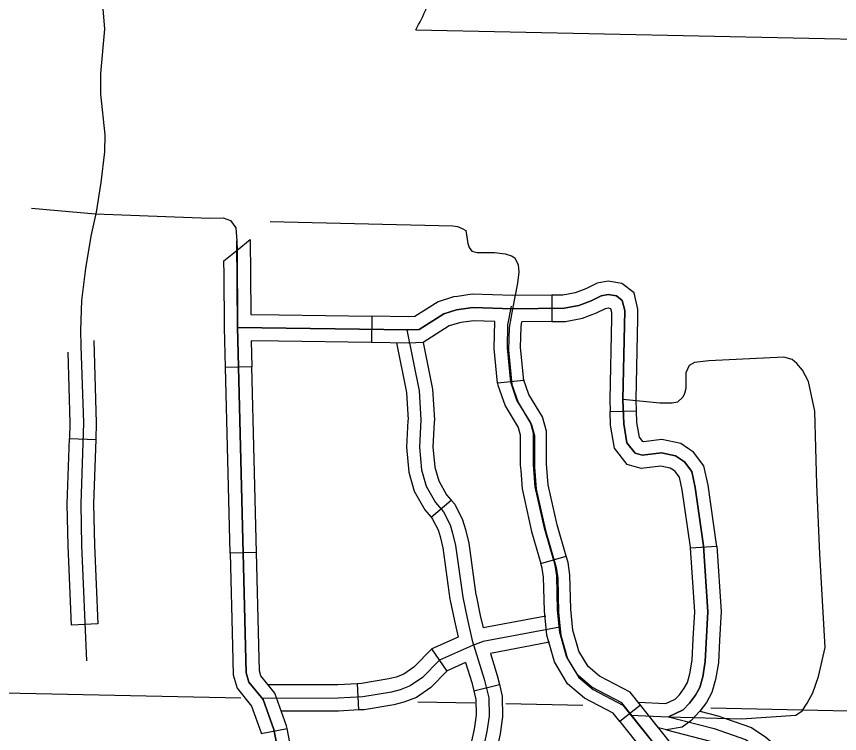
# Model space of a CAD drawing. Extents: x 1212896 to 1368412, y 378476 to 478763.
# Drawn here: x 1299837 to 1304522, y 406058 to 410139 of the extents above; entities that cross this region are included whole.
import ezdxf

# ---------------------------------------------------------------- set-up
doc = ezdxf.new("R2010")
doc.units = 0
for name, color, linetype in [('Level 10', 7, 'Continuous'), ('Level 31', 7, 'Continuous'), ('Level 32', 7, 'Continuous'), ('Level 4', 7, 'Continuous'), ('Level 45', 7, 'Continuous')]:
    doc.layers.add(name, color=color, linetype=linetype)

msp = doc.modelspace()

# ---------------------------------------------------------------- linework, layer by layer
at = {"layer": 'Level 10'}
msp.add_lwpolyline([(1302110.4, 410062), (1305868.6, 409983.7), (1306341.2, 409978.7), (1309200.8, 409907.7), (1309365.2, 409880.1), (1309456.2, 409836), (1309566.8, 409735.6), (1309741.9, 409530.1), (1309847.7, 409389.6), (1309932.7, 409245.8), (1310202.7, 408629.4), (1310285.7, 408547.5), (1310378.3, 408529.9), (1310627.8, 408516.7), (1310884.1, 408523.5), (1311058, 408514.5), (1311465.6, 408513.9), (1312198.5, 408472.3)], dxfattribs=at)
msp.add_arc((1298594.4, 411877.1), 3956.9, 332.6953, 336.6626, dxfattribs=at)
at = {"layer": 'Level 31'}
for p, q in [((1302883.3, 408552.5), (1302884.4, 408402.5)), ((1301859.2, 408433.3), (1301857, 408283.4)), ((1301176.2, 408144.9), (1301026.3, 408141.2)), ((1302724.2, 408067.3), (1302574.9, 408052.8)), ((1303216.2, 407890.8), (1303366.2, 407895.4)), ((1300138, 407736.9), (1300287.9, 407731.9)), ((1303673.1, 407114.9), (1303822.8, 407125)), ((1301202.5, 407089.2), (1301052.6, 407085.5)), ((1302821.8, 407026.5), (1302965.9, 407068.2)), ((1300300.1, 406682.1), (1300150.2, 406675.8)), ((1301215.7, 406561.4), (1301215.7, 406561.4)), ((1303388.2, 406220.6), (1303270.8, 406127.2)), ((1303491.4, 406091), (1303375.7, 406236.3)), ((1303270.8, 406127.2), (1303270.8, 406127.2)), ((1301229.6, 406058.5), (1301376.8, 406087.2))]:
    msp.add_line(p, q, dxfattribs=at)
for points in [[(1300323.5, 410227.5), (1300338.1, 410067.1), (1300315.8, 409813.4), (1300315, 409697.2), (1300339.3, 409466), (1300337.3, 409368.7), (1300317.6, 409194.6), (1300289.9, 409025.5), (1300259.4, 408888.9), (1300230.3, 408705.3), (1300206.3, 408521.6), (1300201, 408354.2), (1300203.9, 408262.1)], [(1299922.6, 409047.6), (1300286, 409016.5), (1300936.6, 408991.4), (1301012.6, 408991.9), (1301055.4, 408977.7), (1301085.7, 408935.1), (1301091.5, 408861.8), (1301092, 408808)], [(1301017.5, 408748.8), (1301092, 408808), (1301166.5, 408870.1)], [(1302138.2, 404438.2), (1302214.7, 404471.1), (1302300.7, 404549.2), (1302329.1, 404594.6), (1302348.6, 404638.9), (1302358, 404699.1), (1302353.7, 404729.1), (1302339.4, 404765), (1302281.5, 404830), (1302135.9, 404958.2), (1302052.4, 405025.4), (1301979.1, 405072.8), (1301745.8, 405258.6), (1301601.9, 405381.3), (1301522.4, 405453.6), (1301424.4, 405578.8), (1301393.6, 405656.6), (1301352, 405822.5), (1301301.5, 406081.5), (1301240.1, 406251.6), (1301160.1, 406351.5), (1301144.6, 406403.5), (1301095.6, 408370.9), (1301091.5, 408861.8)], [(1301166.5, 408870.1), (1301168.1, 408671.6)], [(1301018.1, 408670.3), (1301017.5, 408748.8)], [(1301026.3, 408141.2), (1301020.6, 408369.6), (1301018.1, 408670.3)], [(1301168.1, 408671.6), (1301170, 408443.4)], [(1303373.1, 408419.5), (1303374.1, 408472.7), (1303352.4, 408565.7), (1303282.9, 408619.5), (1303203.9, 408631.9), (1303142.1, 408621.6), (1303077.6, 408589.5), (1303017.7, 408566.4), (1302946.4, 408553), (1302883.3, 408552.5)], [(1303299, 408464.7), (1303285.4, 408522.7), (1303252.2, 408548.4), (1303204.3, 408555.9), (1303165.4, 408549.5), (1303107.9, 408520.8), (1303038.3, 408494), (1302953.7, 408478.1), (1302660.5, 408475.9), (1302434, 408482.5), (1302341.4, 408469.5), (1302268.8, 408446.6), (1302128.1, 408357.9), (1302067.2, 408355.3), (1301095.6, 408369.5)], [(1302883.3, 408552.5), (1302661.3, 408550.9), (1302429.8, 408557.6), (1302346.3, 408545.9)], [(1302346.3, 408545.9), (1302324.8, 408542.9), (1302237, 408515.3), (1302104.9, 408432), (1302066.1, 408430.3), (1301859.2, 408433.3)], [(1303518.4, 405936.7), (1303281.9, 406233.7), (1303112.5, 406322.1), (1303032, 406390.4), (1302968, 406497.4), (1302928.7, 406632.7), (1302916.5, 406760.9), (1302912.5, 406955.2), (1302902.9, 407016.2), (1302841.9, 407227), (1302789.6, 407461.9), (1302779.3, 407588), (1302779.5, 407768.4), (1302761.9, 407829.3), (1302685.8, 407955.8), (1302649.8, 408057.6), (1302630.9, 408252.8), (1302634.5, 408383.1), (1302654.4, 408489.5)], [(1302884.4, 408402.5), (1302961, 408403.1), (1303058.9, 408421.6), (1303138.2, 408452.1), (1303188.8, 408477.3), (1303204.6, 408479.9), (1303218.9, 408477.7), (1303223.8, 408456.8), (1303223.1, 408422.4)], [(1303548, 406153.8), (1303631.4, 406192.7), (1303667.9, 406231.2), (1303701.4, 406276.7), (1303725.9, 406320), (1303743.2, 406381.3), (1303757.3, 406468.7), (1303772.7, 406751.5), (1303747.6, 407125.9), (1303700.3, 407459), (1303680.4, 407550), (1303638.9, 407603.7), (1303587.7, 407639.2), (1303507.7, 407656.4), (1303399.1, 407642.2), (1303358.1, 407654.7), (1303311.6, 407713.4), (1303293.4, 407820.6), (1303289.2, 407959.6), (1303299, 408464.7)], [(1301170, 408443.4), (1301331.2, 408441.1)], [(1301331.2, 408441.1), (1301859.2, 408433.3)], [(1303223.1, 408422.4), (1303214.1, 407959.2), (1303216.2, 407890.8)], [(1303366.2, 407895.4), (1303364.2, 407960), (1303373.1, 408419.5)], [(1302367.2, 408397.3), (1302357.9, 408396.1), (1302300.6, 408378), (1302151.2, 408283.9), (1302068.3, 408280.3), (1301857, 408283.4)], [(1302560.1, 408403.8), (1302438.2, 408407.3), (1302367.2, 408397.3)], [(1302574.9, 408052.8), (1302555.8, 408250.2), (1302560.1, 408403.8)], [(1302724.2, 408067.3), (1302706, 408255.4), (1302709.3, 408375.1), (1302714.2, 408401.3)], [(1302884.4, 408402.5), (1302714.2, 408401.3)], [(1300276.5, 408295.3), (1300291, 407826.3), (1300287.9, 407731.9)], [(1301172.5, 408293.4), (1301176.2, 408144.9)], [(1301329, 408291.1), (1301172.5, 408293.4)], [(1301857, 408283.4), (1301329, 408291.1)], [(1300128.5, 408229.4), (1300141, 407826.4), (1300138, 407736.9)], [(1301039.4, 407613.3), (1301026.3, 408141.2)], [(1301189.4, 407617.1), (1301176.2, 408144.9)], [(1302574.9, 408052.8), (1302576.1, 408041.2), (1302617.6, 407923.6), (1302692.6, 407799.1), (1302704.5, 407757.8), (1302704.3, 407585), (1302706.7, 407555.8)], [(1302856.2, 407568), (1302854.3, 407591.1), (1302854.5, 407779), (1302831.2, 407859.6), (1302754, 407987.9), (1302723.6, 408073.9), (1302724.2, 408067.3)], [(1303576, 407556.1), (1303557.3, 407569), (1303504.6, 407580.3), (1303392.7, 407565.7), (1303313.8, 407589.9), (1303240.9, 407681.8), (1303218.6, 407813.1), (1303216.2, 407890.8)], [(1303661.4, 407679.3), (1303618.1, 407709.4), (1303510.8, 407732.4), (1303405.6, 407718.6), (1303402.4, 407719.6), (1303382.4, 407744.9), (1303368.2, 407828), (1303366.2, 407895.4)], [(1300129.4, 407204.9), (1300125.7, 407365.7), (1300138, 407736.9)], [(1300287.9, 407731.9), (1300275.8, 407364.9), (1300279.4, 407208.3)], [(1303822.8, 407125), (1303822.2, 407133.7), (1303774.1, 407472.3), (1303750, 407582.5), (1303691.2, 407658.7), (1303661.4, 407679.3)], [(1301052.6, 407085.5), (1301039.4, 407613.3)], [(1301202.5, 407089.2), (1301189.4, 407617.1)], [(1302706.7, 407555.8), (1302715.3, 407450.7), (1302769.2, 407208.4), (1302821.8, 407026.5)], [(1302965.9, 407068.2), (1302914.6, 407245.6), (1302863.9, 407473.1), (1302856.2, 407568)], [(1303673.1, 407114.9), (1303672.9, 407118.1), (1303626.4, 407445.7), (1303610.7, 407517.5), (1303586.7, 407548.6), (1303576, 407556.1)], [(1300150.2, 406675.8), (1300131.2, 407126.4), (1300129.4, 407204.9)], [(1300279.4, 407208.3), (1300281.2, 407131.2), (1300300.1, 406682.1)], [(1303689.2, 406597.1), (1303697.6, 406751), (1303673.1, 407114.9)], [(1303822.8, 407125), (1303847.9, 406752), (1303839, 406588.9)], [(1301052.6, 407085.5), (1301065.8, 406557.7)], [(1301215.7, 406561.4), (1301202.5, 407089.2)], [(1303031.6, 406547.3), (1303002.7, 406646.9), (1302991.4, 406765.2), (1302987.4, 406961.8), (1302976.2, 407032.5), (1302965.9, 407068.2)], [(1302887.6, 406505.5), (1302854.8, 406618.6), (1302841.5, 406756.5), (1302837.6, 406948.6), (1302829.5, 406999.9), (1302821.8, 407026.5)], [(1303532.9, 406229.5), (1303586.8, 406254.7), (1303610.3, 406279.4), (1303638.3, 406317.5), (1303656.1, 406349.1), (1303669.8, 406397.5), (1303682.6, 406476.7), (1303689.2, 406597.1)], [(1303839, 406588.9), (1303831.9, 406460.6), (1303816.6, 406365.1), (1303795.6, 406291), (1303764.5, 406235.8), (1303727, 406184.9)], [(1301065.8, 406557.7), (1301069.9, 406391.6), (1301092.4, 406316.1), (1301173.8, 406214.5), (1301229, 406061.5), (1301229.6, 406058.5)], [(1301376.8, 406087.2), (1301374, 406101.5), (1301306.5, 406288.8), (1301227.8, 406387), (1301219.3, 406415.3), (1301215.7, 406561.4)], [(1303388.2, 406220.6), (1303330.7, 406292.9), (1303154.6, 406384.7), (1303090, 406439.5), (1303037.4, 406527.5), (1303031.6, 406547.3)], [(1303270.8, 406127.2), (1303233.2, 406174.6), (1303070.3, 406259.5), (1302974, 406341.2), (1302898.7, 406467.2), (1302887.6, 406505.5)], [(1303375.7, 406236.3), (1303532.9, 406229.5)], [(1303669.4, 405744.7), (1303647.7, 405833.7), (1303582.8, 405976.2), (1303388.2, 406220.6)], [(1303727, 406184.9), (1303676, 406130.8), (1303626.5, 406094.8), (1303536.9, 406079.2)], [(1303727, 406184.9), (1303829.8, 406158.3), (1303873.3, 406143.2)], [(1303270.8, 406127.2), (1303453.9, 405897.2), (1303505.3, 405784.4), (1303523.7, 405709.2)], [(1303331.9, 406163.1), (1303548, 406153.8), (1303808.1, 406086.4), (1303987.2, 406024.2), (1304056.5, 405978.9), (1304099.8, 405940.3), (1304207.7, 405822.2), (1304305.7, 405703), (1304392.4, 405616.8), (1304559, 405421.2)], [(1303873.3, 406143.2), (1304020.6, 406092.1), (1304102.3, 406038.6), (1304152.6, 405993.7), (1304264.4, 405871.3), (1304316.8, 405807.6)], [(1301494.7, 405610.7), (1301490.1, 405616.5), (1301465.2, 405679.6), (1301425.3, 405838.8), (1301376.8, 406087.2)], [(1303536.9, 406079.2), (1303491.4, 406091)], [(1303536.9, 406079.2), (1303786.3, 406014.6), (1303824.1, 406001.5)]]:
    msp.add_lwpolyline(points, dxfattribs=at)
at = {"layer": 'Level 32'}
msp.add_line((1301785.6, 406192.4), (1301777.6, 406342.2), dxfattribs=at)
for points in [[(1301281.3, 408972.3), (1302320.2, 408947.5), (1302347.4, 408943.6), (1302374.5, 408932), (1302393.9, 408920.3), (1302405.6, 408846.5), (1302413.4, 408823.2), (1302428.9, 408803.8), (1302459.9, 408796.1), (1302557, 408796.1), (1302619.1, 408788.3), (1302654, 408776.6), (1302673.4, 408765), (1302692.8, 408726.1), (1302696.7, 408683.4), (1302688.9, 408621.3), (1302660.5, 408475.9)], [(1301092, 408808), (1301095.6, 408370.9), (1301144.6, 406403.5), (1301160.1, 406351.5), (1301240.1, 406251.6), (1301301.5, 406081.5), (1301352, 405822.5), (1301393.6, 405656.6), (1301424.4, 405578.8), (1301522.4, 405453.6), (1301601.9, 405381.3), (1301745.8, 405258.6), (1301979.1, 405072.8), (1302052.4, 405025.4), (1302135.9, 404958.2), (1302281.5, 404830), (1302339.4, 404765), (1302353.7, 404729.1), (1302358, 404699.1), (1302348.6, 404638.9), (1302329.1, 404594.6), (1302300.7, 404549.2), (1302214.7, 404471.1), (1302138.2, 404438.2)], [(1301095.6, 408369.5), (1302067.2, 408355.3), (1302128.1, 408357.9), (1302268.8, 408446.6), (1302341.4, 408469.5), (1302434, 408482.5), (1302660.5, 408475.9), (1302953.7, 408478.1), (1303038.3, 408494), (1303107.9, 408520.8), (1303165.4, 408549.5), (1303204.3, 408555.9), (1303252.2, 408548.4), (1303285.4, 408522.7), (1303299, 408464.7)], [(1302660.5, 408475.9), (1302640.6, 408369.5), (1302637, 408239.2), (1302655.9, 408044), (1302691.9, 407942.2), (1302768, 407815.7), (1302785.6, 407754.8), (1302785.4, 407574.4), (1302795.7, 407448.3), (1302848, 407213.4), (1302909, 407002.6), (1302918.6, 406941.6), (1302922.5, 406747.2), (1302934.8, 406619.1), (1302974.1, 406483.8), (1303038.1, 406376.7), (1303118.5, 406308.5), (1303288, 406220.1), (1303524.5, 405923.1)], [(1300203.9, 408262.1), (1300217.4, 407826.4), (1300202.2, 407365.3), (1300207.6, 407128.8), (1300235.2, 406471.8)], [(1302200.8, 406540.3), (1302097.9, 406435.8), (1302042.1, 406397), (1301997.5, 406379.7), (1301955.3, 406369.6), (1301799.9, 406343.4), (1301777.6, 406342.2)], [(1302245.1, 406476.4), (1302147.3, 406377.2), (1302078.2, 406329.1), (1302020.4, 406306.7), (1301970.6, 406294.7), (1301808.3, 406267.3), (1301667.8, 406259.8), (1301234.8, 406258.4)], [(1302287.7, 406414.9), (1302195, 406320.6), (1302113, 406263.7), (1302042.4, 406236.3), (1301985.3, 406222.5), (1301816.4, 406194), (1301785.6, 406192.4)], [(1301777.6, 406342.2), (1301665.6, 406336.2), (1301271.3, 406334.9)], [(1301785.6, 406192.4), (1301669.8, 406186.2), (1301343.9, 406185.1)], [(1303331.9, 406163.1), (1303548, 406153.8), (1303808.1, 406086.4), (1303987.2, 406024.2), (1304056.5, 405978.9), (1304099.8, 405940.3), (1304207.7, 405822.2), (1304305.7, 405703), (1304392.4, 405616.8), (1304559, 405421.2)]]:
    msp.add_lwpolyline(points, dxfattribs=at)
at = {"layer": 'Level 4'}
for points in [[(1299038.7, 406305.6), (1299553.8, 406293.1), (1299768.3, 406289.4), (1301113.7, 406261)], [(1302121, 406239.7), (1302445.9, 406232.9)], [(1302622.3, 406229.1), (1303060.3, 406219.9)], [(1303788.8, 406204.5), (1304920.3, 406180.6), (1305031.9, 406182.8), (1306304.1, 406139.3)]]:
    msp.add_lwpolyline(points, dxfattribs=at)
at = {"layer": 'Level 45'}
for p, q in [((1302197, 407288.8), (1302311.1, 407386.2)), ((1302287.9, 406413.2), (1302201.5, 406539.7)), ((1302439.8, 406302.1), (1302585.5, 406337.6))]:
    msp.add_line(p, q, dxfattribs=at)
for points in [[(1303299, 408464.7), (1303289.2, 407959.6), (1303293.4, 407820.6), (1303311.6, 407713.4), (1303358.1, 407654.7), (1303399.1, 407642.2), (1303507.7, 407656.4), (1303587.7, 407639.2), (1303638.9, 407603.7), (1303680.4, 407550), (1303700.3, 407459), (1303747.6, 407125.9), (1303772.7, 406751.5), (1303757.3, 406468.7), (1303743.2, 406381.3), (1303725.9, 406320), (1303701.4, 406276.7), (1303667.9, 406231.2), (1303631.4, 406192.7), (1303548, 406153.8)], [(1302059.5, 408355.4), (1302129.6, 408008.3), (1302139.3, 407843), (1302130.9, 407688.6), (1302142.2, 407559.5), (1302169.1, 407466.6), (1302221.9, 407373), (1302267.1, 407320), (1302305, 407245.6), (1302319.5, 407198.7), (1302336.1, 407127.7), (1302377, 406834.6), (1302401.2, 406714.6), (1302431.4, 406587.7), (1302499.5, 406367.9), (1302525.5, 406261), (1302526.6, 406157.8), (1302514.5, 406069.5), (1302478.3, 405905.8)], [(1301999.3, 408281.3), (1302056.5, 407998.8), (1302065.6, 407842.9), (1302065.3, 407838.7)], [(1302151.8, 408284.2), (1302205.6, 408018.1), (1302215.8, 407843.2), (1302215.1, 407830.6)], [(1303548, 406153.8), (1303964.6, 406142.1), (1304272.1, 406163.6), (1304308.7, 406188), (1304338.2, 406230.4), (1304369.5, 406290.9), (1304401.5, 406382.4), (1304440.7, 406547.2), (1304409.3, 407081.9), (1304392.3, 407475.5), (1304381.1, 407893.2), (1304345.4, 408061.2), (1304310.9, 408125.9), (1304278.5, 408164.7), (1304251.4, 408186.4), (1304204.4, 408200.9), (1303778.7, 408178.3), (1303696.6, 408169.6), (1303666.5, 408152.7), (1303646.8, 408111), (1303646.8, 408021.6), (1303640.2, 407993.1), (1303630.7, 407973.3), (1303598.5, 407944.9), (1303568.7, 407938.6), (1303499.8, 407938.8), (1303289.2, 407959.6)], [(1302065.3, 407838.7), (1302057.1, 407687.4), (1302069.5, 407545.9), (1302100.8, 407437.9), (1302161.3, 407330.6), (1302197, 407288.8)], [(1302215.1, 407830.6), (1302207.5, 407689.9), (1302217.7, 407573.6), (1302240, 407496.4), (1302284.8, 407416.9), (1302311.1, 407386.2)], [(1302311.1, 407386.2), (1302331.1, 407362.7), (1302376.1, 407274.4), (1302393.2, 407218.7), (1302411.3, 407141.8), (1302452.4, 406847.4), (1302452.9, 406845)], [(1302197, 407288.8), (1302205.5, 407278.8), (1302236.5, 407217.9), (1302248.4, 407179.4), (1302263.7, 407114.2), (1302304.4, 406822.2), (1302305.8, 406815.4)], [(1302452.9, 406845), (1302475.8, 406731), (1302492.9, 406659.2)], [(1302305.8, 406815.4), (1302329.3, 406698.8), (1302351.1, 406607.3)], [(1302850.5, 406727.1), (1302492.9, 406659.2)], [(1302930.5, 406664.5), (1302492.3, 406581.3), (1302431.7, 406559.6), (1302245.1, 406476.4)], [(1302351.1, 406607.3), (1302200.8, 406540.3)], [(1302870.1, 406578.1), (1302534.1, 406514.3)], [(1302534.1, 406514.3), (1302573.2, 406388.3), (1302585.5, 406337.6)], [(1302393.3, 406461.9), (1302287.7, 406414.9)], [(1302393.3, 406461.9), (1302428.5, 406348.3), (1302439.8, 406302.1)], [(1302585.5, 406337.6), (1302601.8, 406270.6), (1302603, 406153), (1302589.8, 406056.1), (1302553.3, 405891.1), (1302535.3, 405786.6)], [(1302439.8, 406302.1), (1302452, 406251.8), (1302452.9, 406162.4), (1302442, 406082.5), (1302406.1, 405920), (1302387.5, 405812)]]:
    msp.add_lwpolyline(points, dxfattribs=at)

doc.saveas('drawing.dxf')
